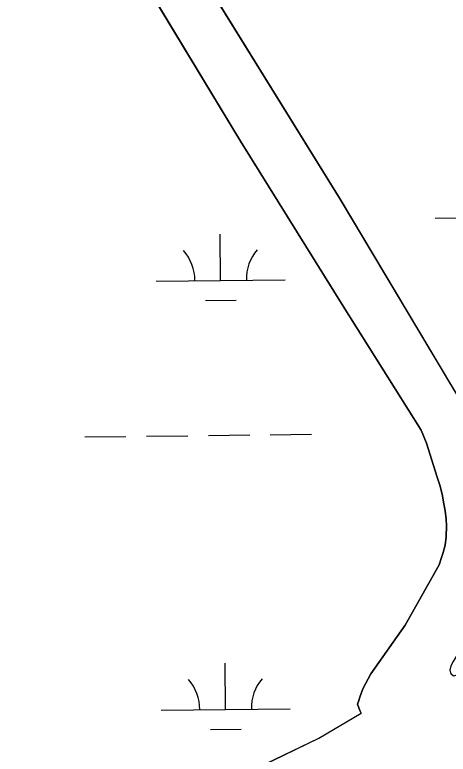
# Model space of a CAD drawing. Extents: x 3684037 to 3722149, y 433263 to 459021.
# Drawn here: x 3709603 to 3709939, y 455143 to 455716 of the extents above; entities that cross this region are included whole.
import ezdxf

# ---------------------------------------------------------------- set-up
doc = ezdxf.new("R2010")
doc.units = 0
doc.layers.add('V-TOPO-SHOR', color=7, linetype='Continuous')
doc.layers.add('V-WETL-SWMP', color=7, linetype='Continuous')

msp = doc.modelspace()

# ---------------------------------------------------------------- linework, layer by layer
at = {"layer": 'V-TOPO-SHOR'}
msp.add_line((3709838.68, 455155.26), (3709871.61, 455174.85), dxfattribs=at)
for points in [[(3709516.18, 456113.82), (3709684.1, 455849.84), (3709855.18, 455573.35), (3709976.1, 455370.95), (3709981.13, 455359.48), (3709983.69, 455351.23), (3709984.68, 455345.51), (3709984.36, 455340.74), (3709982.95, 455333.73), (3709978.93, 455319.32), (3709964.13, 455246.81), (3709961.66, 455239.81), (3709958.95, 455235.6), (3709955.45, 455231.53), (3709952.49, 455227.99), (3709950.34, 455225.63), (3709947.78, 455222.08), (3709945.35, 455218.79), (3709942.79, 455214.84), (3709941.16, 455211.55), (3709940.45, 455207.97), (3709941.08, 455205.45), (3709943.05, 455203.7), (3709964.53, 455209.25)], [(3709622.2, 455875.91), (3709777.87, 455618.18), (3709857.5, 455490.43), (3709918.15, 455394.2), (3709922.14, 455384.07), (3709927.64, 455366.76), (3709930.58, 455357.7), (3709932.63, 455351.58), (3709934.27, 455344.66), (3709935.77, 455336.95), (3709936.63, 455331.63), (3709937.48, 455325.26), (3709937.69, 455320.08), (3709937.45, 455311.33), (3709936.58, 455305.11), (3709935.05, 455299.42), (3709933.94, 455295.46), (3709932.02, 455289.78), (3709905.72, 455243.01), (3709879, 455205.13), (3709872.9, 455193.66), (3709870.56, 455187.19), (3709869.73, 455184.42), (3709868.77, 455181.65), (3709870.57, 455176.85), (3709871.61, 455174.85)], [(3708608.2, 454554.94), (3708890.14, 454690.85), (3709189.21, 454838.86), (3709457.5, 454970.26), (3709666.83, 455072.64), (3709838.68, 455155.26)]]:
    msp.add_lwpolyline(points, dxfattribs=at)
at = {"layer": 'V-WETL-SWMP'}
for p, q in [((3709777.87, 455618.18), (3709622.2, 455875.91)), ((3709855.18, 455573.35), (3709684.1, 455849.84)), ((3709857.5, 455490.42), (3709777.87, 455618.18)), ((3709976.1, 455370.95), (3709855.18, 455573.35)), ((3709929.02, 455558.62), (3709961.02, 455558.99)), ((3709762.51, 455510.25), (3709762.09, 455546.24)), ((3709712.51, 455509.66), (3709812.51, 455510.83)), ((3709750.69, 455494.68), (3709774.69, 455494.96)), ((3709918.15, 455394.2), (3709857.5, 455490.42)), ((3709657.07, 455388.94), (3709689.07, 455389.31)), ((3709705.07, 455389.5), (3709737.07, 455389.87)), ((3709753.06, 455390.06), (3709785.06, 455390.43)), ((3709801.06, 455390.61), (3709833.06, 455390.99)), ((3709922.14, 455384.07), (3709918.15, 455394.2)), ((3709927.64, 455366.76), (3709922.14, 455384.07)), ((3709930.58, 455357.7), (3709927.64, 455366.76)), ((3709932.63, 455351.58), (3709930.58, 455357.7)), ((3709934.27, 455344.66), (3709932.63, 455351.58)), ((3709935.77, 455336.95), (3709934.27, 455344.66)), ((3709936.63, 455331.63), (3709935.77, 455336.95)), ((3709937.48, 455325.26), (3709936.63, 455331.63)), ((3709937.69, 455320.08), (3709937.48, 455325.26)), ((3709937.45, 455311.33), (3709937.69, 455320.08)), ((3709936.58, 455305.11), (3709937.45, 455311.33)), ((3709935.05, 455299.42), (3709936.58, 455305.11)), ((3709933.94, 455295.46), (3709935.05, 455299.42)), ((3709932.02, 455289.78), (3709933.94, 455295.46)), ((3709905.72, 455243.01), (3709932.02, 455289.78)), ((3709879, 455205.13), (3709905.72, 455243.01)), ((3709766.38, 455177.59), (3709765.96, 455213.59)), ((3709872.9, 455193.66), (3709879, 455205.13)), ((3709870.56, 455187.19), (3709872.9, 455193.66)), ((3709868.77, 455181.64), (3709869.73, 455184.42)), ((3709869.73, 455184.42), (3709870.56, 455187.19)), ((3709716.38, 455177.01), (3709816.38, 455178.17)), ((3709870.57, 455176.85), (3709868.77, 455181.64)), ((3709838.68, 455155.26), (3709871.61, 455174.85)), ((3709871.61, 455174.85), (3709870.57, 455176.85)), ((3709754.56, 455162.02), (3709778.56, 455162.3)), ((3709666.83, 455072.64), (3709838.68, 455155.26))]:
    msp.add_line(p, q, dxfattribs=at)
for centre, start, end in [((3709707.27, 455510.08), 359.89487, 41.43853), ((3709817.74, 455511.36), 139.89486, 181.43852), ((3709711.14, 455177.43), 359.89487, 41.43853), ((3709821.61, 455178.71), 139.89486, 181.43852)]:
    msp.add_arc(centre, 35.25, start, end, dxfattribs=at)

doc.saveas('drawing.dxf')
